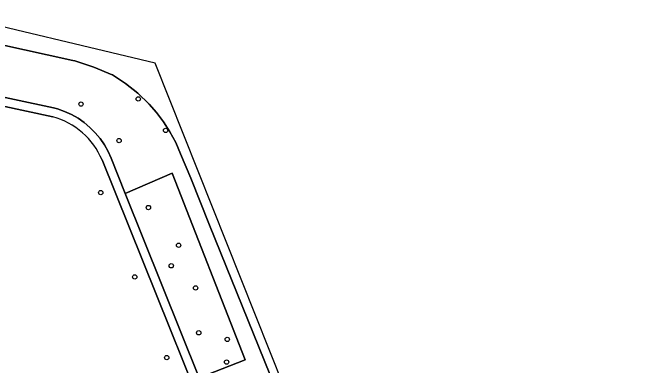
# Model space of a CAD drawing. Extents: x 157767 to 159172, y 387839 to 389425.
# Drawn here: x 158912.8 to 159054.5, y 388611.6 to 388691.3 of the extents above; entities that cross this region are included whole.
import ezdxf

# ---------------------------------------------------------------- set-up
doc = ezdxf.new("R2010")
doc.units = 0
for name, color, linetype in [('IMGEO_Boom', 7, 'Continuous'), ('IMGEO_Groenvoorziening', 7, 'Continuous'), ('IMGEO_Meer_plas_ven_vijver', 7, 'Continuous'), ('IMGEO_Voetpad_gesloten', 7, 'Continuous'), ('IMGEO_Walbescherming', 7, 'Continuous')]:
    doc.layers.add(name, color=color, linetype=linetype)

msp = doc.modelspace()

# ---------------------------------------------------------------- linework, layer by layer
at = {"layer": 'IMGEO_Boom'}
for centre in [(158941.26, 388671.82), (158928.32, 388670.64), (158947.44, 388664.72), (158936.92, 388662.4), (158932.79, 388650.68), (158943.56, 388647.3), (158950.36, 388638.77), (158948.71, 388634.14), (158940.45, 388631.64), (158954.2, 388629.14), (158954.92, 388619.01), (158961.36, 388617.53), (158947.68, 388613.41), (158961.23, 388612.41)]:
    msp.add_circle(centre, 0.489, dxfattribs=at)
at = {"layer": 'IMGEO_Groenvoorziening'}
for points in [[(158987.16, 388569.74), (158957.39, 388643.29), (158953.1, 388653.93), (158950.82, 388659.43), (158949.71, 388661.95), (158948.38, 388664.35), (158946.99, 388666.61), (158945.4, 388668.73), (158943.71, 388670.63), (158941.15, 388673.08), (158938.38, 388675.29), (158935.42, 388677.24), (158935.36, 388677.28), (158931.2, 388679.02), (158926.91, 388680.39), (158926.49, 388680.51), (158887.18, 388689.16)], [(158873.41, 388680.17), (158922.14, 388669.82), (158923.01, 388669.58), (158924.62, 388669.01), (158926.17, 388668.29), (158927.65, 388667.45), (158929.04, 388666.47), (158930.35, 388665.38), (158931.55, 388664.16), (158932.64, 388662.85), (158933.6, 388661.45), (158934.44, 388659.97), (158935.14, 388658.41), (158938.33, 388650.46), (158948.92, 388655.05), (158965.44, 388612.9), (158955.04, 388608.86), (158965.97, 388581.64), (158976.68, 388585.73), (158998.19, 388532.02), (158998.48, 388530.17), (158996.14, 388528.92)], [(158921.97, 388667.78), (158872.19, 388678.43), (158867.49, 388672.75), (158865.54, 388670.39), (158848.37, 388649.63), (158847.41, 388648.47), (158876.99, 388618.66)], [(158918.36, 388545.39), (158922.9, 388547.98), (158926.02, 388549.77), (158924.49, 388554.57), (158926.22, 388555.1), (158927.58, 388550.99), (158929.68, 388552.24), (158962.01, 388571.53), (158966.77, 388574.36), (158933.08, 388658.05)]]:
    msp.add_lwpolyline(points, dxfattribs=at)
msp.add_lwpolyline([(158955.04, 388608.86), (158965.44, 388612.9), (158948.92, 388655.05), (158938.33, 388650.46)], close=True, dxfattribs=at)
msp.add_arc((158917.37, 388651.32), 17.09, 23.1722, 74.3778, dxfattribs=at)
at = {"layer": 'IMGEO_Meer_plas_ven_vijver'}
for points in [[(159054.51, 388409.13), (159006.71, 388525.15), (158977.48, 388598.59), (158945.1, 388679.92), (158897.02, 388691.32)], [(158887.18, 388689.16), (158926.49, 388680.51), (158926.91, 388680.39), (158931.2, 388679.02), (158935.36, 388677.28), (158935.42, 388677.24), (158938.38, 388675.29), (158941.15, 388673.08), (158943.71, 388670.63), (158945.4, 388668.73), (158946.99, 388666.61), (158948.38, 388664.35), (158949.71, 388661.95), (158950.82, 388659.43), (158953.1, 388653.93), (158957.39, 388643.29), (158987.16, 388569.74)]]:
    msp.add_lwpolyline(points, dxfattribs=at)
at = {"layer": 'IMGEO_Voetpad_gesloten'}
for points in [[(158968.53, 388575.27), (158965.97, 388581.64), (158955.04, 388608.86), (158938.33, 388650.46), (158935.14, 388658.41), (158934.44, 388659.97), (158933.6, 388661.45), (158932.64, 388662.85), (158931.55, 388664.16), (158930.35, 388665.38), (158929.04, 388666.47), (158927.65, 388667.45), (158926.17, 388668.29), (158924.62, 388669.01), (158923.01, 388669.58), (158922.14, 388669.82), (158873.41, 388680.17), (158867.38, 388681.45)], [(158872.19, 388678.43), (158921.97, 388667.78)], [(158933.08, 388658.05), (158966.77, 388574.36), (158967.15, 388573.4)]]:
    msp.add_lwpolyline(points, dxfattribs=at)
msp.add_arc((158917.37, 388651.32), 17.09, 23.1722, 74.3778, dxfattribs=at)
at = {"layer": 'IMGEO_Walbescherming'}
msp.add_lwpolyline([(158957.39, 388643.29), (158953.1, 388653.93)], dxfattribs=at)

doc.saveas('drawing.dxf')
